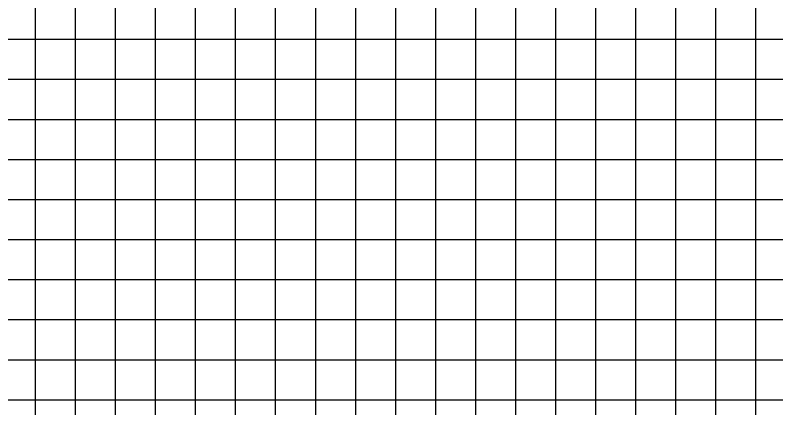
# Model space of a CAD drawing. Extents: x -7164 to 2214450, y -19642 to 253469.
# Drawn here: x 21225 to 22175, y -2510 to -2020 of the extents above; entities that cross this region are included whole.
import ezdxf

# ---------------------------------------------------------------- set-up
doc = ezdxf.new("R2010")
doc.units = 0
doc.layers.add('DESIGN - SHEET - Light Grid', color=7, linetype='Continuous')

msp = doc.modelspace()

# ---------------------------------------------------------------- linework, layer by layer
at = {"layer": 'DESIGN - SHEET - Light Grid'}
for p, q in [((21250, -3000), (21250, -1000)), ((21250, -3000), (21250, -1000)), ((21300, -3000), (21300, -1000)), ((21300, -3000), (21300, -1000)), ((21350, -3000), (21350, -1000)), ((21350, -3000), (21350, -1000)), ((21400, -3000), (21400, -1000)), ((21400, -3000), (21400, -1000)), ((21450, -3000), (21450, -1000)), ((21450, -3000), (21450, -1000)), ((21500, -3000), (21500, -1000)), ((21500, -3000), (21500, -1000)), ((21550, -3000), (21550, -1000)), ((21550, -3000), (21550, -1000)), ((21600, -3000), (21600, -1000)), ((21600, -3000), (21600, -1000)), ((21650, -3000), (21650, -1000)), ((21650, -3000), (21650, -1000)), ((21700, -3000), (21700, -1000)), ((21700, -3000), (21700, -1000)), ((21750, -3000), (21750, -1000)), ((21750, -3000), (21750, -1000)), ((21800, -3000), (21800, -1000)), ((21800, -3000), (21800, -1000)), ((21850, -3000), (21850, -1000)), ((21850, -3000), (21850, -1000)), ((21900, -3000), (21900, -1000)), ((21900, -3000), (21900, -1000)), ((21950, -3000), (21950, -1000)), ((21950, -3000), (21950, -1000)), ((22000, -3000), (22000, -1000)), ((22000, -3000), (22000, -1000)), ((22050, -3000), (22050, -1000)), ((22050, -3000), (22050, -1000)), ((22100, -3000), (22100, -1000)), ((22100, -3000), (22100, -1000)), ((22150, -3000), (22150, -1000)), ((22150, -3000), (22150, -1000)), ((15000, -2050), (24100, -2050)), ((15000, -2050), (24100, -2050)), ((15000, -2100), (24100, -2100)), ((15000, -2100), (24100, -2100)), ((15000, -2150), (24100, -2150)), ((15000, -2150), (24100, -2150)), ((15000, -2200), (24100, -2200)), ((15000, -2200), (24100, -2200)), ((15000, -2250), (24100, -2250)), ((15000, -2250), (24100, -2250)), ((15000, -2300), (24100, -2300)), ((15000, -2300), (24100, -2300)), ((15000, -2350), (24100, -2350)), ((15000, -2350), (24100, -2350)), ((15000, -2400), (24100, -2400)), ((15000, -2400), (24100, -2400)), ((15000, -2450), (24100, -2450)), ((15000, -2450), (24100, -2450)), ((15000, -2500), (24100, -2500)), ((15000, -2500), (24100, -2500))]:
    msp.add_line(p, q, dxfattribs=at)

doc.saveas('drawing.dxf')
